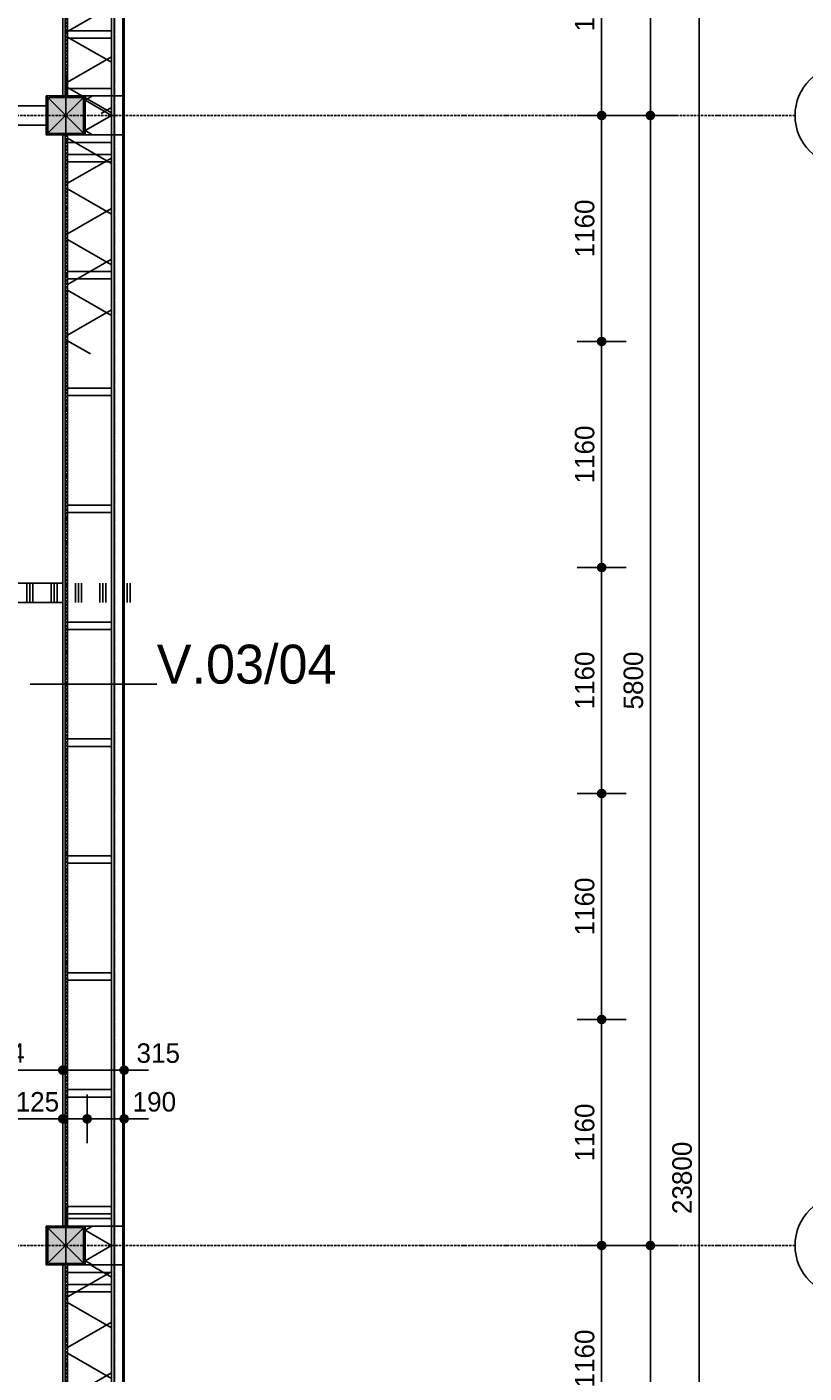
# Model space of a CAD drawing. Header units: millimetres. Extents: x -297000 to 504135, y -166520 to 252050.
# Tile 406 of 416: x 94776 to 98763, y 20370 to 27280. Entities that reach past the tile are written whole.
import ezdxf
from ezdxf.enums import TextEntityAlignment as Align

# ---------------------------------------------------------------- set-up
doc = ezdxf.new("R2010")
doc.units = ezdxf.units.MM
doc.header["$MEASUREMENT"] = 0
for name, pattern in [('ACAD_ISO10W100', [18, 12, -3, 0, -3]), ('CENTER', [50.8, 31.75, -6.35, 6.35, -6.35]), ('DASHED2', [0.375, 0.25, -0.125])]:
    doc.linetypes.add(name, pattern=pattern)
doc.layers.get('Defpoints').update_dxf_attribs({"color": 6})
for name, color, linetype in [('010_D0050_D', 1, 'Continuous'), ('040_AXPRI_B', 9, 'CENTER'), ('068_HATCH_H', 8, 'Continuous'), ('080_SYMB_DETAIL', 4, 'Continuous'), ('210_WALEX_E', 2, 'Continuous'), ('210_WALEX_G', 2, 'Continuous'), ('220_WALIN_E', 1, 'Continuous'), ('220_WALIN_G', 1, 'Continuous'), ('299_CONCR_H', 251, 'Continuous'), ('299_STEEL_G', 3, 'Continuous'), ('410_WAFEX_G', 1, 'Continuous')]:
    doc.layers.add(name, color=color, linetype=linetype)
doc.styles.add('VMX 1 SMALL 100', font='unvr55w.TTF', dxfattribs={"height": 100})
doc.styles.add('VMX 2 MEDIUM 0', font='unvr55w.TTF', dxfattribs={"height": 2})
doc.styles.add('VMX 2 MEDIUM 50', font='unvr55w.TTF', dxfattribs={"height": 100})
doc.styles.add('VMX 3 BIG 1', font='unvr55w.TTF', dxfattribs={"height": 4})
doc.styles.add('VMX 3 BIG 200', font='unvr55w.TTF', dxfattribs={"height": 800})
doc.dimstyles.new('VMX 50', dxfattribs={"dimscale": 50, "dimtxt": 1, "dimasz": 1, "dimexe": 2, "dimexo": 2, "dimgap": 0.7, "dimtad": 1, "dimdec": 0, "dimdsep": 46, "dimtxsty": 'VMX 2 MEDIUM 50', "dimblk1": 'VMX-DIM-ARROW', "dimblk2": 'VMX-DIM-ARROW', "dimsah": 1, "dimcen": 1, "dimdle": 2, "dimse1": 1, "dimse2": 1, "dimclrd": 256, "dimclre": 256, "dimclrt": 256, "dimadec": 0, "dimazin": 0, "dimtm": 1e-09, "dimtfac": 1, "dimtdec": 0, "dimtmove": 2, "dimatfit": 2, "dimldrblk": 'VMX-DIM-ARROW', "dimfxl": 0, "dimtolj": 2, "dimlwd": -1, "dimarcsym": 0})
pattern_1 = [(60, (38, 10), (-194.856, 112.5), [])]
pattern_2 = [(300, (38, 10), (194.856, 112.5), [])]

# ---------------------------------------------------------------- blocks, each defined once
blk = doc.blocks.new('VMX-DIM-ARROW')
h = blk.add_hatch(color=256)
edge = h.paths.add_edge_path()
edge.add_arc((0, 0), 0.5, 0, 360)
for p, q in [((0, 2.5), (0, -2.5)), ((-2.5, 0), (2.5, 0))]:
    blk.add_line(p, q)
blk = doc.blocks.new('*D249')
at = {"layer": '010_D0050_D'}
blk.add_line((97725, 26875), (97725, 27935), dxfattribs=at)
at = {"layer": 'Defpoints', "color": 0}
for p in [(95275, 27985), (97725, 27985), (95275, 26825)]:
    blk.add_point(p, dxfattribs=at)
at = {"layer": '010_D0050_D', "xscale": 50, "yscale": 50, "zscale": 50}
for p, rotation in [((97725, 27985), 90), ((97725, 26825), 270)]:
    blk.add_blockref('VMX-DIM-ARROW', p, dxfattribs=dict(at, rotation=rotation))
at = {"layer": '010_D0050_D', "insert": (97638.1, 27405), "char_height": 100, "attachment_point": 5, "rotation": 90, "style": 'VMX 2 MEDIUM 50'}
blk.add_mtext('\\A2;1160', dxfattribs=at)
blk = doc.blocks.new('*D253')
at = {"layer": '010_D0050_D'}
blk.add_line((97725, 26775), (97725, 25715), dxfattribs=at)
at = {"layer": 'Defpoints', "color": 0}
for p in [(95775, 26825), (95775, 25665), (97725, 25665)]:
    blk.add_point(p, dxfattribs=at)
at = {"layer": '010_D0050_D', "xscale": 50, "yscale": 50, "zscale": 50}
for p, rotation in [((97725, 26825), 90), ((97725, 25665), 270)]:
    blk.add_blockref('VMX-DIM-ARROW', p, dxfattribs=dict(at, rotation=rotation))
at = {"layer": '010_D0050_D', "insert": (97638.1, 26245), "char_height": 100, "attachment_point": 5, "rotation": 90, "style": 'VMX 2 MEDIUM 50'}
blk.add_mtext('\\A2;1160', dxfattribs=at)
blk = doc.blocks.new('*D254')
at = {"layer": '010_D0050_D'}
blk.add_line((97725, 25615), (97725, 24555), dxfattribs=at)
at = {"layer": 'Defpoints', "color": 0}
for p in [(95775, 25665), (95775, 24505), (97725, 24505)]:
    blk.add_point(p, dxfattribs=at)
at = {"layer": '010_D0050_D', "xscale": 50, "yscale": 50, "zscale": 50}
for p, rotation in [((97725, 25665), 90), ((97725, 24505), 270)]:
    blk.add_blockref('VMX-DIM-ARROW', p, dxfattribs=dict(at, rotation=rotation))
at = {"layer": '010_D0050_D', "insert": (97638.1, 25085), "char_height": 100, "attachment_point": 5, "rotation": 90, "style": 'VMX 2 MEDIUM 50'}
blk.add_mtext('\\A2;1160', dxfattribs=at)
blk = doc.blocks.new('*D255')
at = {"layer": '010_D0050_D'}
blk.add_line((97725, 24455), (97725, 23395), dxfattribs=at)
at = {"layer": 'Defpoints', "color": 0}
for p in [(95775, 24505), (95775, 23345), (97725, 23345)]:
    blk.add_point(p, dxfattribs=at)
at = {"layer": '010_D0050_D', "xscale": 50, "yscale": 50, "zscale": 50}
for p, rotation in [((97725, 24505), 90), ((97725, 23345), 270)]:
    blk.add_blockref('VMX-DIM-ARROW', p, dxfattribs=dict(at, rotation=rotation))
at = {"layer": '010_D0050_D', "insert": (97638.1, 23925), "char_height": 100, "attachment_point": 5, "rotation": 90, "style": 'VMX 2 MEDIUM 50'}
blk.add_mtext('\\A2;1160', dxfattribs=at)
blk = doc.blocks.new('*D256')
at = {"layer": '010_D0050_D'}
blk.add_line((97725, 23295), (97725, 22235), dxfattribs=at)
at = {"layer": 'Defpoints', "color": 0}
for p in [(95775, 23345), (95775, 22185), (97725, 22185)]:
    blk.add_point(p, dxfattribs=at)
at = {"layer": '010_D0050_D', "xscale": 50, "yscale": 50, "zscale": 50}
for p, rotation in [((97725, 23345), 90), ((97725, 22185), 270)]:
    blk.add_blockref('VMX-DIM-ARROW', p, dxfattribs=dict(at, rotation=rotation))
at = {"layer": '010_D0050_D', "insert": (97638.1, 22765), "char_height": 100, "attachment_point": 5, "rotation": 90, "style": 'VMX 2 MEDIUM 50'}
blk.add_mtext('\\A2;1160', dxfattribs=at)
blk = doc.blocks.new('*D257')
at = {"layer": '010_D0050_D'}
blk.add_line((97725, 22135), (97725, 21075), dxfattribs=at)
at = {"layer": 'Defpoints', "color": 0}
for p in [(95775, 22185), (95775, 21025), (97725, 21025)]:
    blk.add_point(p, dxfattribs=at)
at = {"layer": '010_D0050_D', "xscale": 50, "yscale": 50, "zscale": 50}
for p, rotation in [((97725, 22185), 90), ((97725, 21025), 270)]:
    blk.add_blockref('VMX-DIM-ARROW', p, dxfattribs=dict(at, rotation=rotation))
at = {"layer": '010_D0050_D', "insert": (97638.1, 21605), "char_height": 100, "attachment_point": 5, "rotation": 90, "style": 'VMX 2 MEDIUM 50'}
blk.add_mtext('\\A2;1160', dxfattribs=at)
blk = doc.blocks.new('*D258')
at = {"layer": '010_D0050_D'}
blk.add_line((97725, 20975), (97725, 19915), dxfattribs=at)
at = {"layer": 'Defpoints', "color": 0}
for p in [(95775, 21025), (95775, 19865), (97725, 19865)]:
    blk.add_point(p, dxfattribs=at)
at = {"layer": '010_D0050_D', "xscale": 50, "yscale": 50, "zscale": 50}
for p, rotation in [((97725, 21025), 90), ((97725, 19865), 270)]:
    blk.add_blockref('VMX-DIM-ARROW', p, dxfattribs=dict(at, rotation=rotation))
at = {"layer": '010_D0050_D', "insert": (97638.1, 20445), "char_height": 100, "attachment_point": 5, "rotation": 90, "style": 'VMX 2 MEDIUM 50'}
blk.add_mtext('\\A2;1160', dxfattribs=at)
blk = doc.blocks.new('*D333')
at = {"layer": '010_D0050_D'}
for p, q in [((94910, 21675), (94860, 21675)), ((94960, 21675), (95085, 21675)), ((95135, 21675), (95185, 21675))]:
    blk.add_line(p, q, dxfattribs=at)
at = {"layer": 'Defpoints', "color": 0}
for p in [(94960, 21985), (95085, 21985), (95085, 21675)]:
    blk.add_point(p, dxfattribs=at)
at = {"layer": '010_D0050_D', "xscale": 50, "yscale": 50, "zscale": 50}
blk.add_blockref('VMX-DIM-ARROW', (94960, 21675), dxfattribs=at)
at = {"layer": '010_D0050_D', "xscale": 50, "yscale": 50, "zscale": 50, "rotation": 180}
blk.add_blockref('VMX-DIM-ARROW', (95085, 21675), dxfattribs=at)
at = {"layer": '010_D0050_D', "insert": (94830, 21761.9), "char_height": 100, "attachment_point": 5, "style": 'VMX 2 MEDIUM 50'}
blk.add_mtext('\\A2;125', dxfattribs=at)
blk = doc.blocks.new('*D322')
at = {"layer": '010_D0050_D'}
blk.add_line((95135, 21675), (95225, 21675), dxfattribs=at)
at = {"layer": 'Defpoints', "color": 0}
for p in [(95085, 21800), (95275, 21800), (95275, 21675)]:
    blk.add_point(p, dxfattribs=at)
at = {"layer": '010_D0050_D', "xscale": 50, "yscale": 50, "zscale": 50, "rotation": 180}
blk.add_blockref('VMX-DIM-ARROW', (95085, 21675), dxfattribs=at)
at = {"layer": '010_D0050_D', "xscale": 50, "yscale": 50, "zscale": 50}
blk.add_blockref('VMX-DIM-ARROW', (95275, 21675), dxfattribs=at)
at = {"layer": '010_D0050_D', "insert": (95430, 21761.9), "char_height": 100, "attachment_point": 5, "style": 'VMX 2 MEDIUM 50'}
blk.add_mtext('\\A2;190', dxfattribs=at)
blk = doc.blocks.new('*D327')
at = {"layer": '010_D0050_D'}
blk.add_line((89225, 21675), (94910, 21675), dxfattribs=at)
at = {"layer": 'Defpoints', "color": 0}
for p in [(94960, 21675), (94960, 21675), (89175, 19482)]:
    blk.add_point(p, dxfattribs=at)
at = {"layer": '010_D0050_D', "xscale": 50, "yscale": 50, "zscale": 50, "rotation": 180}
blk.add_blockref('VMX-DIM-ARROW', (89175, 21675), dxfattribs=at)
at = {"layer": '010_D0050_D', "xscale": 50, "yscale": 50, "zscale": 50}
blk.add_blockref('VMX-DIM-ARROW', (94960, 21675), dxfattribs=at)
at = {"layer": '010_D0050_D', "insert": (92067.5, 21761.9), "char_height": 100, "attachment_point": 5, "style": 'VMX 2 MEDIUM 50'}
blk.add_mtext('\\A2;5785', dxfattribs=at)
blk = doc.blocks.new('*D328')
at = {"layer": '010_D0050_D'}
blk.add_line((95010, 21925), (95225, 21925), dxfattribs=at)
at = {"layer": 'Defpoints', "color": 0}
for p in [(95275, 22125), (94960, 21925), (95275, 21925)]:
    blk.add_point(p, dxfattribs=at)
at = {"layer": '010_D0050_D', "xscale": 50, "yscale": 50, "zscale": 50, "rotation": 180}
blk.add_blockref('VMX-DIM-ARROW', (94960, 21925), dxfattribs=at)
at = {"layer": '010_D0050_D', "xscale": 50, "yscale": 50, "zscale": 50}
blk.add_blockref('VMX-DIM-ARROW', (95275, 21925), dxfattribs=at)
at = {"layer": '010_D0050_D', "insert": (95450, 22011.9), "char_height": 100, "attachment_point": 5, "style": 'VMX 2 MEDIUM 50'}
blk.add_mtext('\\A2;315', dxfattribs=at)
blk = doc.blocks.new('*D420')
at = {"layer": '010_D0050_D'}
blk.add_line((94396, 21925), (94910, 21925), dxfattribs=at)
at = {"layer": 'Defpoints', "color": 0}
for p in [(94346, 24425), (94960, 24425), (94960, 21925)]:
    blk.add_point(p, dxfattribs=at)
at = {"layer": '010_D0050_D', "xscale": 50, "yscale": 50, "zscale": 50, "rotation": 180}
blk.add_blockref('VMX-DIM-ARROW', (94346, 21925), dxfattribs=at)
at = {"layer": '010_D0050_D', "xscale": 50, "yscale": 50, "zscale": 50}
blk.add_blockref('VMX-DIM-ARROW', (94960, 21925), dxfattribs=at)
at = {"layer": '010_D0050_D', "insert": (94653, 22011.9), "char_height": 100, "attachment_point": 5, "style": 'VMX 2 MEDIUM 50'}
blk.add_mtext('\\A2;614', dxfattribs=at)
blk = doc.blocks.new('VMX GRID')
at = {"linetype": 'Continuous'}
blk.add_circle((0, 0), 4.5, dxfattribs=at)
at = {"style": 'VMX 2 MEDIUM 0'}
blk.add_attdef('00', text='', height=2, dxfattribs=at).set_placement((0, 0), align=Align.MIDDLE_CENTER)
blk = doc.blocks.new('GRID01')
at = {"layer": '040_AXPRI_B', "linetype": 'ACAD_ISO10W100'}
for p, q in [((0, -3742), (0, 26942)), ((3742, 17400), (-26942, 17400)), ((3742, 11600), (-26942, 11600))]:
    blk.add_line(p, q, dxfattribs=at)
at = {"layer": '040_AXPRI_B', "ltscale": 2}
ref = blk.add_blockref('VMX GRID', (4000, 17400), dxfattribs=dict(at, xscale=-57.34400000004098, yscale=57.34399999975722, zscale=57.34400000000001))
ref.add_attrib('00', 'D', dxfattribs={"layer": '0', "height": 200, "style": 'VMX 3 BIG 1'}).set_placement((3990.9, 17400), align=Align.MIDDLE_CENTER)
ref = blk.add_blockref('VMX GRID', (4000, 11600), dxfattribs=dict(at, xscale=-57.34400000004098, yscale=57.34399999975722, zscale=57.34400000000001))
ref.add_attrib('00', 'C', dxfattribs={"layer": '0', "height": 200, "style": 'VMX 3 BIG 1'}).set_placement((3997.2, 11600), align=Align.MIDDLE_CENTER)
blk = doc.blocks.new('*U1213')
at = {"layer": '068_HATCH_H'}
h = blk.add_hatch(dxfattribs=at)
h.set_pattern_fill('PLAST', color=256, scale=500, angle=180, style=0)
h.set_pattern_definition([(180, (0, 4892), (-2e-14, -125), []), (180, (-2e-15, 4876.37), (-2e-14, -125), []), (180, (-4e-15, 4860.75), (-2e-14, -125), [])])
h.paths.add_polyline_path([(0, 4892), (100, 4892), (100, 5892), (0, 5892)])
at = {"layer": '220_WALIN_G', "ltscale": 10}
for p, q in [((0, 4400), (0, 4600)), ((100, 4400), (100, 4600)), ((0, 3400), (0, 3600)), ((100, 3400), (100, 3600)), ((0, 2400), (0, 2600)), ((100, 2400), (100, 2600)), ((0, 1400), (0, 1600)), ((100, 1400), (100, 1600)), ((0, 400), (0, 600)), ((100, 400), (100, 600))]:
    blk.add_line(p, q, dxfattribs=at)
blk.add_lwpolyline([(0, 0), (100, 0), (100, 5892), (0, 5892)], close=True, dxfattribs=at)
at = {"layer": '220_WALIN_E', "ltscale": 10, "char_height": 100, "width": 100, "attachment_point": 5, "style": 'VMX 1 SMALL 100', "bg_fill": 1, "box_fill_scale": 1, "bg_fill_color": 255, "bg_fill_transparency": 0}
for insert in [(50, 4500), (50, 3500), (50, 2500), (50, 1500), (50, 500)]:
    blk.add_mtext('{\\fUnivers Condensed|b0|i0|c0|p34;A}', dxfattribs=dict(at, insert=insert))
blk = doc.blocks.new('*U1215')
at = {"layer": '068_HATCH_H'}
h = blk.add_hatch(dxfattribs=at)
h.set_pattern_fill('PLAST', color=256, scale=500, angle=180, style=0)
h.set_pattern_definition([(180, (0, -400), (-2e-14, -125), []), (180, (-2e-15, -415.62), (-2e-14, -125), []), (180, (-4e-15, -431.25), (-2e-14, -125), [])])
h.paths.add_polyline_path([(0, -400), (100, -400), (100, 600), (0, 600)])
at = {"layer": '220_WALIN_G', "ltscale": 10}
for p, q in [((0, 400), (0, 600)), ((100, 400), (100, 600))]:
    blk.add_line(p, q, dxfattribs=at)
blk.add_lwpolyline([(0, 0), (100, 0), (100, 600), (0, 600)], close=True, dxfattribs=at)
at = {"layer": '220_WALIN_E', "ltscale": 10, "insert": (50, 500), "char_height": 100, "width": 100, "attachment_point": 5, "style": 'VMX 1 SMALL 100', "bg_fill": 1, "box_fill_scale": 1, "bg_fill_color": 255, "bg_fill_transparency": 0}
blk.add_mtext('{\\fUnivers Condensed|b0|i0|c0|p34;A}', dxfattribs=at)
blk = doc.blocks.new('GEVEL_hsb opbouw tussen')
at = {"layer": '068_HATCH_H'}
blk.add_lwpolyline([(100, 38.2), (77.9, 0), (0, 135), (-77.9, 0), (-100, 38.2)], dxfattribs=at)
at = {"layer": '210_WALEX_E', "color": 1}
blk.add_lwpolyline([(-100, 135), (-100, 0), (100, 0), (100, 135), (-100, 135)], dxfattribs=at)
at = {"layer": '210_WALEX_G', "color": 8}
blk.add_lwpolyline([(100, 149), (-100, 149), (-100, 194), (100, 194)], close=True, dxfattribs=at)
at = {"layer": '210_WALEX_G', "linetype": 'DASHED2', "ltscale": 0.5}
blk.add_lwpolyline([(-100, 151), (100, 151)], dxfattribs=at)
at = {"layer": '210_WALEX_G'}
blk.add_lwpolyline([(-100, 149), (100, 149), (100, 135), (-100, 135)], close=True, dxfattribs=at)
at = {"layer": '410_WAFEX_G'}
blk.add_lwpolyline([(-100, 200), (100, 200), (100, 194), (-100, 194)], close=True, dxfattribs=at)
blk = doc.blocks.new('*U1214')
at = {"layer": '068_HATCH_H'}
h = blk.add_hatch(dxfattribs=at)
h.set_pattern_fill('LINE', color=256, scale=1800, angle=60, style=0)
h.set_pattern_definition(pattern_1)
h.paths.add_polyline_path([(38, 235), (1124, 235), (1124, 10), (38, 10)])
h.paths.add_polyline_path([(0, 235), (0, 10), (38, 10), (38, 235)])
h = blk.add_hatch(dxfattribs=at)
h.set_pattern_fill('LINE', color=256, scale=1800, angle=300, style=0)
h.set_pattern_definition(pattern_2)
h.paths.add_polyline_path([(38, 235), (1124, 235), (1124, 10), (38, 10)])
at = {"layer": '210_WALEX_E', "color": 1}
blk.add_lwpolyline([(38, 235), (5562, 235), (5562, 10), (38, 10), (38, 235)], dxfattribs=at)
at = {"layer": '210_WALEX_G', "color": 8}
blk.add_lwpolyline([(5600, 249), (0, 249), (0, 294), (5600, 294)], close=True, dxfattribs=at)
at = {"layer": '210_WALEX_G', "linetype": 'DASHED2', "ltscale": 0.5}
blk.add_lwpolyline([(0, 251), (5600, 251)], dxfattribs=at)
at = {"layer": '210_WALEX_G'}
blk.add_lwpolyline([(0, 249), (5600, 249), (5600, 235), (0, 235)], close=True, dxfattribs=at)
for points in [[(100, 235), (100, 10), (138, 10), (138, 235), (100, 235)], [(700, 235), (700, 10), (738, 10), (738, 235), (700, 235)], [(700, 235), (700, 10), (738, 10), (738, 235), (700, 235)], [(1300, 235), (1300, 10), (1338, 10), (1338, 235), (1300, 235)], [(1300, 235), (1300, 10), (1338, 10), (1338, 235), (1300, 235)], [(1900, 235), (1900, 10), (1938, 10), (1938, 235), (1900, 235)], [(1900, 235), (1900, 10), (1938, 10), (1938, 235), (1900, 235)], [(2500, 235), (2500, 10), (2538, 10), (2538, 235), (2500, 235)], [(2500, 235), (2500, 10), (2538, 10), (2538, 235), (2500, 235)], [(3100, 235), (3100, 10), (3138, 10), (3138, 235), (3100, 235)], [(3100, 235), (3100, 10), (3138, 10), (3138, 235), (3100, 235)], [(3700, 235), (3700, 10), (3738, 10), (3738, 235), (3700, 235)], [(3700, 235), (3700, 10), (3738, 10), (3738, 235), (3700, 235)], [(4300, 235), (4300, 10), (4338, 10), (4338, 235), (4300, 235)], [(4300, 235), (4300, 10), (4338, 10), (4338, 235), (4300, 235)], [(4900, 235), (4900, 10), (4938, 10), (4938, 235), (4900, 235)], [(4900, 235), (4900, 10), (4938, 10), (4938, 235), (4900, 235)], [(5500, 235), (5500, 10), (5538, 10), (5538, 235), (5500, 235)], [(5562, 235), (5562, 10), (5600, 10), (5600, 235), (5562, 235)]]:
    blk.add_lwpolyline(points, dxfattribs=at)
at = {"layer": '220_WALIN_G'}
for points in [[(5600, -2.5), (0, -2.5), (0, 10), (5600, 10)], [(5600, -2.5), (0, -2.5), (0, -15), (5600, -15)]]:
    blk.add_lwpolyline(points, close=True, dxfattribs=at)
at = {"layer": '410_WAFEX_G'}
blk.add_lwpolyline([(0, 300), (5600, 300), (5600, 294), (0, 294)], close=True, dxfattribs=at)
at = {"layer": 'Defpoints'}
blk.add_lwpolyline([(0, 0), (-300, 0)], dxfattribs=at)
blk = doc.blocks.new('K200x200x8+BETON')
at = {"layer": '299_CONCR_H'}
h = blk.add_hatch(color=256, dxfattribs=at)
edge = h.paths.add_edge_path()
edge.add_line((-92, -84), (-92, 84))
edge.add_arc((-84, 84), 8, 90, 180, ccw=False)
edge.add_line((-84, 92), (84, 92))
edge.add_arc((84, 84), 8, 0, 90, ccw=False)
edge.add_line((92, 84), (92, -84))
edge.add_arc((84, -84), 8, -90, 0, ccw=False)
edge.add_line((84, -92), (-84, -92))
edge.add_arc((-84, -84), 8, 180, 270, ccw=False)
at = {"layer": '299_STEEL_G'}
for points in [[(-100, -88), (-100, 88, -0.414214), (-88, 100), (88, 100, -0.414214), (100, 88), (100, -88, -0.414214), (88, -100), (-88, -100, -0.414214)], [(-92, -84), (-92, 84, -0.414214), (-84, 92), (84, 92, -0.414214), (92, 84), (92, -84, -0.414214), (84, -92), (-84, -92, -0.414214)]]:
    blk.add_lwpolyline(points, format="xyb", close=True, dxfattribs=at)
at = {"layer": 'Defpoints'}
blk.add_lwpolyline([(-100, 100), (100, 100), (100, -100), (-100, -100)], close=True, dxfattribs=at)
for points in [[(100, -100), (-100, 100)], [(100, 100), (-100, -100)]]:
    blk.add_lwpolyline(points, dxfattribs=at)
blk = doc.blocks.new('*U1246')
at = {"layer": '068_HATCH_H'}
h = blk.add_hatch(dxfattribs=at)
h.set_pattern_fill('LINE', color=256, scale=1800, angle=60, style=0)
h.set_pattern_definition(pattern_1)
h.paths.add_polyline_path([(38, 235), (1124, 235), (1124, 10), (38, 10)])
h.paths.add_polyline_path([(0, 235), (0, 10), (38, 10), (38, 235)])
h = blk.add_hatch(dxfattribs=at)
h.set_pattern_fill('LINE', color=256, scale=1800, angle=300, style=0)
h.set_pattern_definition(pattern_2)
h.paths.add_polyline_path([(38, 235), (1124, 235), (1124, 10), (38, 10)])
at = {"layer": '210_WALEX_E', "color": 1}
blk.add_lwpolyline([(38, 235), (997, 235), (997, 10), (38, 10), (38, 235)], dxfattribs=at)
at = {"layer": '210_WALEX_G', "color": 8}
blk.add_lwpolyline([(1035, 249), (0, 249), (0, 294), (1035, 294)], close=True, dxfattribs=at)
at = {"layer": '210_WALEX_G', "linetype": 'DASHED2', "ltscale": 0.5}
blk.add_lwpolyline([(0, 251), (1035, 251)], dxfattribs=at)
at = {"layer": '210_WALEX_G'}
blk.add_lwpolyline([(0, 249), (1035, 249), (1035, 235), (0, 235)], close=True, dxfattribs=at)
for points in [[(100, 235), (100, 10), (138, 10), (138, 235), (100, 235)], [(700, 235), (700, 10), (738, 10), (738, 235), (700, 235)], [(997, 235), (997, 10), (1035, 10), (1035, 235), (997, 235)]]:
    blk.add_lwpolyline(points, dxfattribs=at)
at = {"layer": '220_WALIN_G'}
for points in [[(1035, -2.5), (0, -2.5), (0, 10), (1035, 10)], [(1035, -2.5), (0, -2.5), (0, -15), (1035, -15)]]:
    blk.add_lwpolyline(points, close=True, dxfattribs=at)
at = {"layer": '410_WAFEX_G'}
blk.add_lwpolyline([(0, 300), (1035, 300), (1035, 294), (0, 294)], close=True, dxfattribs=at)
at = {"layer": 'Defpoints'}
blk.add_lwpolyline([(0, 0), (-300, 0)], dxfattribs=at)
blk = doc.blocks.new('1006_X-01.01')
for name, p in [('GRID01', (23200, 0)), ('K200x200x8+BETON', (23200, 17400)), ('K200x200x8+BETON', (23200, 11600))]:
    blk.add_blockref(name, p)
at = {"rotation": 270}
for name, p in [('*U1246', (23200, 18535)), ('*U1214', (23200, 17300)), ('GEVEL_hsb opbouw tussen', (23300, 17400)), ('*U1214', (23200, 11500)), ('GEVEL_hsb opbouw tussen', (23300, 11600))]:
    blk.add_blockref(name, p, dxfattribs=at)
at = {"layer": '220_WALIN_G', "ltscale": 10, "rotation": 90}
for name, p in [('*U1213', (23100, 17350)), ('*U1215', (23185, 14900))]:
    blk.add_blockref(name, p, dxfattribs=at)
blk = doc.blocks.new('*D770')
at = {"layer": '010_D0050_D'}
blk.add_line((97975, 26875), (97975, 32575), dxfattribs=at)
at = {"layer": 'Defpoints', "color": 0}
for p in [(94975, 32625), (97975, 32625), (94975, 26825)]:
    blk.add_point(p, dxfattribs=at)
at = {"layer": '010_D0050_D', "xscale": 50, "yscale": 50, "zscale": 50}
for p, rotation in [((97975, 32625), 90), ((97975, 26825), 270)]:
    blk.add_blockref('VMX-DIM-ARROW', p, dxfattribs=dict(at, rotation=rotation))
at = {"layer": '010_D0050_D', "insert": (97888.1, 29725), "char_height": 100, "attachment_point": 5, "rotation": 90, "style": 'VMX 2 MEDIUM 50'}
blk.add_mtext('\\A2;5800', dxfattribs=at)
blk = doc.blocks.new('*D771')
at = {"layer": '010_D0050_D'}
blk.add_line((97975, 15275), (97975, 20975), dxfattribs=at)
at = {"layer": 'Defpoints', "color": 0}
for p in [(97975, 21025), (98519.7, 21025), (98227.3, 15225)]:
    blk.add_point(p, dxfattribs=at)
at = {"layer": '010_D0050_D', "xscale": 50, "yscale": 50, "zscale": 50}
for p, rotation in [((97975, 21025), 90), ((97975, 15225), 270)]:
    blk.add_blockref('VMX-DIM-ARROW', p, dxfattribs=dict(at, rotation=rotation))
at = {"layer": '010_D0050_D', "insert": (97888.1, 18125), "char_height": 100, "attachment_point": 5, "rotation": 90, "style": 'VMX 2 MEDIUM 50'}
blk.add_mtext('\\A2;5800', dxfattribs=at)
blk = doc.blocks.new('*D772')
at = {"layer": '010_D0050_D'}
blk.add_line((97975, 21075), (97975, 26775), dxfattribs=at)
at = {"layer": 'Defpoints', "color": 0}
for p in [(94975, 26825), (97975, 26825), (94975, 21025)]:
    blk.add_point(p, dxfattribs=at)
at = {"layer": '010_D0050_D', "xscale": 50, "yscale": 50, "zscale": 50}
for p, rotation in [((97975, 26825), 90), ((97975, 21025), 270)]:
    blk.add_blockref('VMX-DIM-ARROW', p, dxfattribs=dict(at, rotation=rotation))
at = {"layer": '010_D0050_D', "insert": (97888.1, 23925), "char_height": 100, "attachment_point": 5, "rotation": 90, "style": 'VMX 2 MEDIUM 50'}
blk.add_mtext('\\A2;5800', dxfattribs=at)
blk = doc.blocks.new('*D773')
at = {"layer": '010_D0050_D'}
blk.add_line((98225, 9175), (98225, 32875), dxfattribs=at)
at = {"layer": 'Defpoints', "color": 0}
for p in [(94975, 32925), (98225, 32925), (94975, 9125)]:
    blk.add_point(p, dxfattribs=at)
at = {"layer": '010_D0050_D', "xscale": 50, "yscale": 50, "zscale": 50}
for p, rotation in [((98225, 32925), 90), ((98225, 9125), 270)]:
    blk.add_blockref('VMX-DIM-ARROW', p, dxfattribs=dict(at, rotation=rotation))
at = {"layer": '010_D0050_D', "insert": (98138.1, 21372.1), "char_height": 100, "attachment_point": 5, "rotation": 90, "style": 'VMX 2 MEDIUM 50'}
blk.add_mtext('\\A2;23800', dxfattribs=at)

msp = doc.modelspace()

# ---------------------------------------------------------------- linework, layer by layer
at = {"layer": '080_SYMB_DETAIL', "color": 6}
msp.add_lwpolyline([(95442.5, 23906), (94792.5, 23906)], dxfattribs=at)

# ---------------------------------------------------------------- block references
msp.add_blockref('1006_X-01.01', (71775, 9425))

# ---------------------------------------------------------------- texts
at = {"layer": '080_SYMB_DETAIL', "insert": (95442.5, 23906), "char_height": 200, "attachment_point": 7, "style": 'VMX 3 BIG 200'}
msp.add_mtext('V.03/04', dxfattribs=at)

# ---------------------------------------------------------------- dimensions: what is measured, and where the dimension line sits
at = {"layer": '010_D0050_D'}
dim = msp.add_linear_dim(base=(98225, 32925), p1=(94975, 9125), p2=(94975, 32925), angle=90, dimstyle='VMX 50', dxfattribs=at)
dim.commit()
dim.dimension.update_dxf_attribs({"geometry": '*D773', "text_midpoint": (98138.1, 21372.1), "dimtype": 160})
for base, p1, p2, angle, picture, middle in [((97975, 32625), (94975, 26825), (94975, 32625), 90, '*D770', (97888.1, 29725)), ((97725, 27985), (95275, 26825), (95275, 27985), 270, '*D249', (97638.1, 27405)), ((97975, 26825), (94975, 21025), (94975, 26825), 90, '*D772', (97888.1, 23925)), ((97725, 25665), (95775, 26825), (95775, 25665), 270, '*D253', (97638.1, 26245)), ((97725, 24505), (95775, 25665), (95775, 24505), 270, '*D254', (97638.1, 25085)), ((97725, 23345), (95775, 24505), (95775, 23345), 270, '*D255', (97638.1, 23925)), ((97725, 22185), (95775, 23345), (95775, 22185), 270, '*D256', (97638.1, 22765)), ((97725, 21025), (95775, 22185), (95775, 21025), 270, '*D257', (97638.1, 21605)), ((97725, 19865), (95775, 21025), (95775, 19865), 270, '*D258', (97638.1, 20445)), ((97975, 21025), (98227.3, 15225), (98519.7, 21025), 90, '*D771', (97888.1, 18125))]:
    dim = msp.add_linear_dim(base=base, p1=p1, p2=p2, angle=angle, dimstyle='VMX 50', dxfattribs=at)
    dim.commit()
    dim.dimension.update_dxf_attribs({"geometry": picture, "text_midpoint": middle})
for base, p1, p2, picture, middle in [((94960, 21925), (94346, 24425), (94960, 24425), '*D420', (94653, 22011.9)), ((94960, 21675), (89175, 19482), (94960, 21675), '*D327', (92067.5, 21761.9))]:
    dim = msp.add_linear_dim(base=base, p1=p1, p2=p2, dimstyle='VMX 50', dxfattribs=at)
    dim.commit()
    dim.dimension.update_dxf_attribs({"geometry": picture, "text_midpoint": middle})
for base, p1, p2, picture, middle in [((95275, 21925), (94960, 21925), (95275, 22125), '*D328', (95450, 22011.9)), ((95085, 21675), (94960, 21985), (95085, 21985), '*D333', (94830, 21761.9)), ((95275, 21675), (95085, 21800), (95275, 21800), '*D322', (95430, 21761.9))]:
    dim = msp.add_linear_dim(base=base, p1=p1, p2=p2, dimstyle='VMX 50', dxfattribs=at)
    dim.commit()
    dim.dimension.update_dxf_attribs({"geometry": picture, "text_midpoint": middle, "dimtype": 160})

doc.saveas('drawing.dxf')
